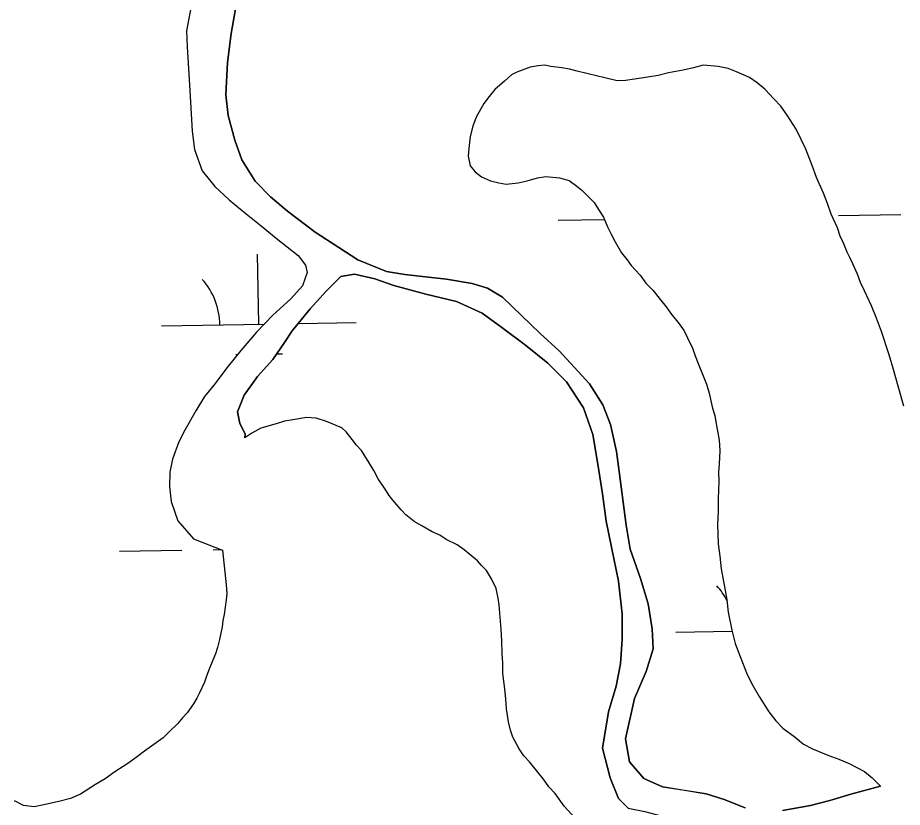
# Model space of a CAD drawing. Extents: x 3887375 to 3925618, y 296674 to 322633.
# Drawn here: x 3911362.3 to 3911816.5, y 302766.1 to 303171.7 of the extents above; entities that cross this region are included whole.
import ezdxf

# ---------------------------------------------------------------- set-up
doc = ezdxf.new("R2010")
doc.units = 0
doc.layers.add('V-TOPO-SHOR', color=7, linetype='Continuous')
doc.layers.add('V-WETL-SWMP', color=7, linetype='Continuous')

msp = doc.modelspace()

# ---------------------------------------------------------------- linework, layer by layer
at = {"layer": 'V-TOPO-SHOR'}
for points in [[(3911451.81, 303180.42), (3911449.03, 303164.95), (3911449.24, 303156.77), (3911450.38, 303139.89), (3911450.96, 303128.34), (3911451.91, 303113.42), (3911453.02, 303104), (3911456.97, 303093), (3911463.58, 303085.03), (3911470.9, 303078.13), (3911479.64, 303070.88), (3911487.3, 303064.87), (3911494.97, 303058.5), (3911506.39, 303049.48), (3911510.14, 303044.52), (3911510.87, 303040.79), (3911508.58, 303034.03), (3911502.57, 303027.25), (3911493.36, 303018.86), (3911484.87, 303010.11), (3911476.91, 303000.66), (3911470.37, 302992.64), (3911462.94, 302983.01), (3911458.17, 302977.12), (3911453.75, 302969.82), (3911448.11, 302959.84), (3911445.11, 302953.78), (3911441.77, 302944.88), (3911440.38, 302938.3), (3911440.23, 302930.83), (3911441.15, 302923.2), (3911444.57, 302913.26), (3911452.61, 302904.05), (3911467.48, 302898.22)], [(3911474.42, 303178.1), (3911471.99, 303163.52), (3911470.1, 303148.76), (3911469.1, 303132.05), (3911470.39, 303121.39), (3911473.82, 303108.79), (3911477.42, 303098.67), (3911484.22, 303087.68), (3911492.07, 303079.71), (3911500.81, 303072.29), (3911515.08, 303061.5), (3911527.19, 303053.73), (3911537, 303047.38), (3911551.6, 303041.39), (3911561, 303039.71)], [(3911811.93, 302991.01), (3911809.77, 302998.46), (3911805.8, 303010.53), (3911803.29, 303017.27), (3911800.77, 303023.66), (3911797.18, 303031.47), (3911795.03, 303035.73), (3911793.6, 303039.98), (3911791.08, 303045.3), (3911789.65, 303048.5), (3911788.22, 303051.34), (3911786.42, 303055.59), (3911784.63, 303059.5), (3911783.19, 303063.76), (3911779.96, 303070.85), (3911778.16, 303076.18), (3911776, 303081.5), (3911772.41, 303089.66), (3911770.26, 303095.7), (3911767.02, 303104.21), (3911764.51, 303109.18), (3911762, 303114.5), (3911757.35, 303121.59), (3911754.13, 303126.2), (3911750.56, 303130.09), (3911745.92, 303135.05), (3911742, 303138.23), (3911738.08, 303141.06), (3911731.31, 303143.88), (3911727.04, 303145.64), (3911722.05, 303146.68), (3911714.23, 303147.36), (3911709.26, 303145.92), (3911703.93, 303144.83), (3911696.47, 303143.38), (3911691.15, 303141.93), (3911685.82, 303141.2), (3911679.07, 303140.1), (3911674.45, 303139.37), (3911670.19, 303139.35), (3911663.78, 303140.75), (3911659.51, 303141.8), (3911655.24, 303142.85), (3911649.55, 303144.24), (3911645.63, 303145.29), (3911641.72, 303145.99), (3911636.03, 303146.68), (3911632.83, 303147.37), (3911629.63, 303147.01), (3911625.37, 303146.28), (3911618.62, 303143.76), (3911615.79, 303142.33), (3911612.25, 303139.11), (3911607.29, 303134.83), (3911604.46, 303131.26), (3911601.63, 303127.69), (3911597.75, 303120.57), (3911595.99, 303115.94), (3911594.59, 303110.6), (3911593.91, 303104.56), (3911593.57, 303100.64), (3911594.66, 303095.67), (3911597.16, 303092.48), (3911600.37, 303090.01), (3911605, 303087.89), (3911609.27, 303086.85), (3911613.18, 303086.15), (3911619.22, 303086.89), (3911623.83, 303087.97), (3911629.16, 303089.42), (3911633.42, 303090.15), (3911640.54, 303089.46), (3911645.52, 303088.06), (3911649.44, 303085.24), (3911651.94, 303083.11), (3911654.44, 303080.64), (3911658.36, 303076.74), (3911660.51, 303073.2), (3911663.02, 303069.3), (3911665.17, 303064.33), (3911666.96, 303060.43), (3911669.11, 303056.53), (3911672.33, 303050.85), (3911675.19, 303047.31), (3911677.34, 303044.47), (3911681.98, 303039.52), (3911684.84, 303035.26), (3911688.41, 303031.73), (3911692.34, 303026.77), (3911695.2, 303023.22), (3911697.7, 303019.68), (3911701.99, 303014.36), (3911704.49, 303010.82), (3911706.29, 303007.27), (3911708.8, 303001.95), (3911710.23, 302998.04), (3911711.67, 302994.14), (3911714.19, 302987.75), (3911715.98, 302983.5), (3911717.43, 302978.88), (3911718.88, 302971.78)], [(3911675.84, 302765.6), (3911670.84, 302770.56), (3911666.53, 302781.2), (3911662.56, 302796.47), (3911665.68, 302815.15), (3911669.53, 302828.32), (3911671.8, 302839.7), (3911672.63, 302852.32), (3911672.76, 302865.48), (3911670.73, 302882.18), (3911667.28, 302899.76), (3911664.38, 302913.07), (3911662.54, 302927.11), (3911660.17, 302942.38), (3911657.62, 302957.66), (3911652.76, 302971.32), (3911644.17, 302984.62), (3911634.54, 302994.17), (3911623.12, 303003.55), (3911610.82, 303012.56), (3911600.84, 303019.98), (3911587.66, 303025.97), (3911571.82, 303029.64), (3911555.46, 303034.19), (3911545.67, 303037.53), (3911535.17, 303039.97), (3911528.24, 303038.7), (3911520.63, 303031.2), (3911512.49, 303022.1), (3911503.3, 303010.86), (3911499.24, 303004.8), (3911493.23, 302996.07), (3911485.45, 302987.33), (3911478.55, 302977.88), (3911475.21, 302969.16), (3911476.3, 302963.29), (3911479.17, 302957.98), (3911479, 302955.84)], [(3911561, 303039.71), (3911571.67, 303038.52), (3911582.52, 303037.32), (3911595.68, 303035.24), (3911603.51, 303032.78), (3911611.17, 303028.19), (3911620.99, 303018.64), (3911630.62, 303009.43), (3911640.26, 303000.59), (3911655.97, 302983.59), (3911662.77, 302972.78), (3911666.72, 302962.66), (3911669.8, 302948.81), (3911671.09, 302938.51), (3911673.11, 302922.88), (3911674.76, 302910.98), (3911676.77, 302898.72), (3911682.16, 302883.64), (3911685.95, 302870.68), (3911688.13, 302857.71), (3911688.53, 302847.41), (3911685.02, 302835.84), (3911679.04, 302821.95), (3911674.33, 302801.32), (3911676.51, 302789.42), (3911683.83, 302780.91), (3911693.45, 302776.51), (3911703.59, 302774.96), (3911715.86, 302773.05), (3911725.12, 302770.07), (3911735.79, 302765.85)], [(3911817.34, 302972.19), (3911814.45, 302982.49), (3911811.93, 302991.01)], [(3911718.88, 302971.78), (3911720.32, 302967.16), (3911721.05, 302962.19), (3911722.5, 302954.73), (3911722.88, 302949.4), (3911722.56, 302942.29), (3911722.21, 302938.38), (3911722.24, 302933.4), (3911721.92, 302924.51), (3911721.95, 302918.11), (3911721.62, 302911.36), (3911722.01, 302901.41), (3911722.75, 302895.01), (3911723.49, 302888.62), (3911725.31, 302879.38), (3911726.4, 302872.63), (3911727.14, 302866.24), (3911728.96, 302857), (3911730.76, 302850.26), (3911733.28, 302843.51), (3911736.87, 302834.29), (3911739.74, 302828.61), (3911742.96, 302822.94), (3911747.97, 302815.14), (3911751.54, 302810.53), (3911755.11, 302806.64), (3911761.53, 302802.04), (3911765.81, 302798.51), (3911770.45, 302796.04), (3911778.28, 302792.87), (3911783.98, 302790.76), (3911789.32, 302788.65), (3911797.15, 302784.42), (3911801.08, 302781.24), (3911805.36, 302776.99)], [(3911538.75, 302949.34), (3911536.25, 302952.17), (3911534.1, 302955.01), (3911530.89, 302958.9), (3911528.75, 302961.03), (3911520.91, 302964.19), (3911515.57, 302965.95), (3911510.6, 302966.28), (3911503.49, 302965.19), (3911499.23, 302964.46), (3911494.97, 302963.02), (3911487.16, 302960.85), (3911482.55, 302958.35), (3911479, 302955.84)], [(3911648.31, 302760.69), (3911642.95, 302766.71), (3911638.31, 302773.09), (3911635.09, 302776.63), (3911632.23, 302780.53), (3911629.37, 302784.07), (3911625.09, 302789.39), (3911622.23, 302792.57), (3911619.73, 302796.12), (3911616.5, 302802.14), (3911615.42, 302805.7), (3911614.34, 302809.96), (3911613.24, 302816.71), (3911612.86, 302821.68), (3911612.49, 302827.01), (3911611.39, 302834.83), (3911611.37, 302840.16), (3911610.99, 302845.13), (3911610.96, 302851.53), (3911610.58, 302857.57), (3911609.83, 302865.75), (3911609.46, 302870.01), (3911609.09, 302873.56), (3911608.01, 302878.54), (3911605.5, 302883.5), (3911602.99, 302887.76), (3911600.49, 302890.23), (3911598.35, 302892.72), (3911594.43, 302895.9), (3911591.57, 302898.37), (3911588, 302900.85), (3911582.31, 302903.66), (3911579.1, 302905.79), (3911575.18, 302907.55), (3911569.84, 302910.72), (3911565.92, 302912.84), (3911561.64, 302916.38), (3911559.14, 302918.85), (3911554.85, 302923.81), (3911553.06, 302926.29), (3911550.92, 302929.48), (3911547.34, 302934.8), (3911545.19, 302939.06), (3911542.69, 302942.96), (3911538.75, 302949.34)], [(3911467.53, 302898.27), (3911467.51, 302898.21), (3911469, 302883.64)], [(3911469, 302883.64), (3911469.37, 302880.44), (3911469.74, 302875.83), (3911469.4, 302872.62), (3911468.36, 302865.16), (3911467.67, 302861.95), (3911467.32, 302858.75), (3911466.62, 302855.55), (3911465.93, 302852.35), (3911464.88, 302848.08), (3911463.83, 302844.87), (3911462.42, 302841.67), (3911460.66, 302837.04), (3911459.25, 302833.48), (3911458.2, 302830.28), (3911455.73, 302824.93), (3911454.32, 302822.08), (3911452.56, 302819.23), (3911449.38, 302814.6), (3911446.9, 302812.1), (3911444.43, 302808.89), (3911440.18, 302804.96), (3911436.99, 302801.75), (3911433.45, 302799.25), (3911427.42, 302794.96), (3911423.17, 302791.74), (3911418.92, 302788.52), (3911412.18, 302784.23), (3911407.22, 302780.65), (3911402.26, 302777.79), (3911394.46, 302772.78), (3911389.49, 302770.62), (3911384.16, 302769.18), (3911375.64, 302767.37), (3911370.67, 302766.28), (3911365.33, 302766.97), (3911360.7, 302769.44)], [(3911755, 302764.51), (3911769.38, 302767.05), (3911779.33, 302769.59), (3911790.15, 302772.83), (3911805.36, 302776.99)]]:
    msp.add_lwpolyline(points, dxfattribs=at)
at = {"layer": 'V-WETL-SWMP'}
for p, q in [((3911451.81, 303180.42), (3911449.03, 303164.95)), ((3911471.99, 303163.52), (3911474.42, 303178.1)), ((3911449.03, 303164.95), (3911449.24, 303156.77)), ((3911470.1, 303148.76), (3911471.99, 303163.52)), ((3911449.24, 303156.77), (3911450.38, 303139.89)), ((3911469.1, 303132.05), (3911470.1, 303148.76)), ((3911625.37, 303146.28), (3911618.62, 303143.76)), ((3911629.63, 303147.01), (3911625.37, 303146.28)), ((3911632.83, 303147.37), (3911629.63, 303147.01)), ((3911636.03, 303146.68), (3911632.83, 303147.37)), ((3911641.72, 303145.99), (3911636.03, 303146.68)), ((3911645.63, 303145.29), (3911641.72, 303145.99)), ((3911709.26, 303145.92), (3911703.93, 303144.83)), ((3911714.23, 303147.36), (3911709.26, 303145.92)), ((3911722.05, 303146.68), (3911714.23, 303147.36)), ((3911727.04, 303145.64), (3911722.05, 303146.68)), ((3911615.79, 303142.33), (3911612.25, 303139.11)), ((3911618.62, 303143.76), (3911615.79, 303142.33)), ((3911649.55, 303144.24), (3911645.63, 303145.29)), ((3911655.24, 303142.85), (3911649.55, 303144.24)), ((3911659.51, 303141.8), (3911655.24, 303142.85)), ((3911663.78, 303140.75), (3911659.51, 303141.8)), ((3911691.15, 303141.93), (3911685.82, 303141.2)), ((3911696.47, 303143.38), (3911691.15, 303141.93)), ((3911703.93, 303144.83), (3911696.47, 303143.38)), ((3911731.31, 303143.88), (3911727.04, 303145.64)), ((3911738.07, 303141.06), (3911731.31, 303143.88)), ((3911450.38, 303139.89), (3911450.96, 303128.34)), ((3911612.25, 303139.11), (3911607.29, 303134.83)), ((3911670.19, 303139.35), (3911663.78, 303140.75)), ((3911674.45, 303139.37), (3911670.19, 303139.35)), ((3911679.07, 303140.1), (3911674.45, 303139.37)), ((3911685.82, 303141.2), (3911679.07, 303140.1)), ((3911742, 303138.23), (3911738.07, 303141.06)), ((3911745.92, 303135.05), (3911742, 303138.23)), ((3911607.29, 303134.83), (3911604.46, 303131.26)), ((3911750.56, 303130.09), (3911745.92, 303135.05)), ((3911450.96, 303128.34), (3911451.91, 303113.42)), ((3911470.39, 303121.39), (3911469.1, 303132.05)), ((3911601.63, 303127.69), (3911597.75, 303120.57)), ((3911604.46, 303131.26), (3911601.63, 303127.69)), ((3911754.13, 303126.2), (3911750.56, 303130.09)), ((3911757.35, 303121.59), (3911754.13, 303126.2)), ((3911473.82, 303108.79), (3911470.39, 303121.39)), ((3911597.75, 303120.57), (3911595.99, 303115.94)), ((3911762, 303114.5), (3911757.35, 303121.59)), ((3911595.99, 303115.94), (3911594.59, 303110.6)), ((3911764.51, 303109.18), (3911762, 303114.5)), ((3911451.91, 303113.42), (3911453.02, 303104)), ((3911594.59, 303110.6), (3911593.91, 303104.55)), ((3911477.42, 303098.67), (3911473.82, 303108.79)), ((3911767.02, 303104.21), (3911764.51, 303109.18)), ((3911453.02, 303104), (3911456.97, 303093)), ((3911593.91, 303104.55), (3911593.57, 303100.64)), ((3911593.57, 303100.64), (3911594.66, 303095.67)), ((3911770.26, 303095.7), (3911767.02, 303104.21)), ((3911484.22, 303087.68), (3911477.42, 303098.67)), ((3911456.97, 303093), (3911463.58, 303085.03)), ((3911594.66, 303095.67), (3911597.16, 303092.48)), ((3911597.16, 303092.48), (3911600.37, 303090.01)), ((3911772.41, 303089.66), (3911770.26, 303095.7)), ((3911492.07, 303079.71), (3911484.22, 303087.68)), ((3911600.37, 303090.01), (3911605, 303087.89)), ((3911605, 303087.89), (3911609.27, 303086.85)), ((3911609.27, 303086.85), (3911613.18, 303086.15)), ((3911613.18, 303086.15), (3911619.22, 303086.89)), ((3911619.22, 303086.89), (3911623.83, 303087.97)), ((3911623.83, 303087.97), (3911629.16, 303089.42)), ((3911629.16, 303089.42), (3911633.42, 303090.15)), ((3911633.42, 303090.15), (3911640.54, 303089.46)), ((3911640.54, 303089.46), (3911645.52, 303088.06)), ((3911645.52, 303088.06), (3911649.44, 303085.24)), ((3911776, 303081.5), (3911772.41, 303089.66)), ((3911463.58, 303085.03), (3911470.9, 303078.13)), ((3911649.44, 303085.24), (3911651.94, 303083.11)), ((3911651.94, 303083.11), (3911654.44, 303080.64)), ((3911470.9, 303078.13), (3911479.64, 303070.88)), ((3911500.81, 303072.29), (3911492.07, 303079.71)), ((3911654.44, 303080.64), (3911658.36, 303076.74)), ((3911778.16, 303076.18), (3911776, 303081.5)), ((3911658.36, 303076.74), (3911660.51, 303073.2)), ((3911660.51, 303073.2), (3911663.02, 303069.3)), ((3911779.96, 303070.85), (3911778.16, 303076.18)), ((3911479.64, 303070.88), (3911487.3, 303064.87)), ((3911515.08, 303061.5), (3911500.81, 303072.29)), ((3911663.02, 303069.3), (3911665.17, 303064.33)), ((3911783.19, 303063.76), (3911779.96, 303070.85)), ((3911783.72, 303070.12), (3911815.72, 303070.67)), ((3911487.3, 303064.87), (3911494.97, 303058.5)), ((3911639.74, 303067.65), (3911663.55, 303068.05)), ((3911665.17, 303064.33), (3911666.96, 303060.43)), ((3911527.2, 303053.73), (3911515.08, 303061.5)), ((3911666.96, 303060.43), (3911669.11, 303056.53)), ((3911784.63, 303059.5), (3911783.19, 303063.76)), ((3911494.97, 303058.5), (3911506.39, 303049.48)), ((3911669.11, 303056.53), (3911672.33, 303050.85)), ((3911786.42, 303055.6), (3911784.63, 303059.5)), ((3911788.21, 303051.34), (3911786.42, 303055.6)), ((3911537, 303047.38), (3911527.2, 303053.73)), ((3911672.33, 303050.85), (3911675.19, 303047.31)), ((3911789.65, 303048.5), (3911788.21, 303051.34)), ((3911486.05, 303014.26), (3911485.43, 303050.25)), ((3911506.39, 303049.48), (3911510.14, 303044.52)), ((3911551.6, 303041.39), (3911537, 303047.38)), ((3911675.19, 303047.31), (3911677.34, 303044.47)), ((3911791.08, 303045.31), (3911789.65, 303048.5)), ((3911510.14, 303044.52), (3911510.87, 303040.79)), ((3911561, 303039.71), (3911551.6, 303041.39)), ((3911677.34, 303044.47), (3911681.98, 303039.52)), ((3911793.6, 303039.98), (3911791.08, 303045.31)), ((3911510.87, 303040.79), (3911508.58, 303034.03)), ((3911571.67, 303038.52), (3911561, 303039.71)), ((3911582.52, 303037.32), (3911571.67, 303038.52)), ((3911595.68, 303035.24), (3911582.52, 303037.32)), ((3911681.98, 303039.52), (3911684.84, 303035.26)), ((3911795.03, 303035.73), (3911793.6, 303039.98)), ((3911508.58, 303034.03), (3911502.57, 303027.25)), ((3911603.51, 303032.78), (3911595.68, 303035.24)), ((3911611.17, 303028.19), (3911603.51, 303032.78)), ((3911684.84, 303035.26), (3911688.41, 303031.72)), ((3911797.19, 303031.47), (3911795.03, 303035.73)), ((3911620.99, 303018.64), (3911611.17, 303028.19)), ((3911688.41, 303031.72), (3911692.34, 303026.76)), ((3911800.77, 303023.66), (3911797.19, 303031.47)), ((3911502.57, 303027.25), (3911493.36, 303018.86)), ((3911692.34, 303026.76), (3911695.2, 303023.22)), ((3911695.2, 303023.22), (3911697.7, 303019.68)), ((3911803.29, 303017.28), (3911800.77, 303023.66)), ((3911493.36, 303018.86), (3911484.87, 303010.11)), ((3911697.7, 303019.68), (3911701.99, 303014.36)), ((3911436.05, 303013.4), (3911488.94, 303014.31)), ((3911506.36, 303014.61), (3911536.04, 303015.12)), ((3911630.62, 303009.43), (3911620.99, 303018.64)), ((3911701.99, 303014.36), (3911704.49, 303010.82)), ((3911805.8, 303010.53), (3911803.29, 303017.28)), ((3911484.87, 303010.11), (3911476.91, 303000.66)), ((3911704.49, 303010.82), (3911706.29, 303007.27)), ((3911809.77, 302998.46), (3911805.8, 303010.53)), ((3911640.26, 303000.59), (3911630.62, 303009.43)), ((3911706.29, 303007.27), (3911708.8, 303001.95)), ((3911476.91, 303000.66), (3911470.37, 302992.64)), ((3911655.97, 302983.59), (3911640.26, 303000.59)), ((3911708.8, 303001.95), (3911710.23, 302998.05)), ((3911474.31, 302998.62), (3911475.26, 302998.64)), ((3911495.23, 302998.98), (3911498.31, 302999.04)), ((3911710.23, 302998.05), (3911711.67, 302994.14)), ((3911811.93, 302991.01), (3911809.77, 302998.46)), ((3911470.37, 302992.64), (3911462.94, 302983.01)), ((3911711.67, 302994.14), (3911714.19, 302987.75)), ((3911714.19, 302987.75), (3911715.98, 302983.5)), ((3911814.45, 302982.49), (3911811.93, 302991.01)), ((3911462.94, 302983.01), (3911458.17, 302977.12)), ((3911662.77, 302972.78), (3911655.97, 302983.59)), ((3911715.98, 302983.5), (3911717.43, 302978.88)), ((3911817.34, 302972.19), (3911814.45, 302982.49)), ((3911717.43, 302978.88), (3911718.88, 302971.78)), ((3911458.17, 302977.12), (3911453.75, 302969.82)), ((3911453.75, 302969.82), (3911448.11, 302959.84)), ((3911666.72, 302962.66), (3911662.77, 302972.78)), ((3911718.88, 302971.78), (3911720.32, 302967.16)), ((3911720.32, 302967.16), (3911721.05, 302962.19)), ((3911448.11, 302959.84), (3911445.11, 302953.78)), ((3911669.8, 302948.81), (3911666.72, 302962.66)), ((3911721.05, 302962.19), (3911722.5, 302954.73)), ((3911445.11, 302953.78), (3911441.77, 302944.88)), ((3911722.5, 302954.73), (3911722.88, 302949.4)), ((3911671.09, 302938.51), (3911669.8, 302948.81)), ((3911722.88, 302949.4), (3911722.56, 302942.29)), ((3911441.77, 302944.88), (3911440.38, 302938.3)), ((3911722.56, 302942.29), (3911722.22, 302938.38)), ((3911440.38, 302938.3), (3911440.23, 302930.84)), ((3911673.11, 302922.88), (3911671.09, 302938.51)), ((3911722.22, 302938.38), (3911722.24, 302933.4)), ((3911722.24, 302933.4), (3911721.92, 302924.51)), ((3911440.23, 302930.84), (3911441.15, 302923.2)), ((3911721.92, 302924.51), (3911721.95, 302918.11)), ((3911441.15, 302923.2), (3911444.57, 302913.26)), ((3911674.76, 302910.98), (3911673.11, 302922.88)), ((3911721.95, 302918.11), (3911721.62, 302911.36)), ((3911444.57, 302913.26), (3911452.61, 302904.05)), ((3911676.77, 302898.72), (3911674.76, 302910.98)), ((3911721.62, 302911.36), (3911722.02, 302901.41)), ((3911452.61, 302904.05), (3911467.48, 302898.22)), ((3911722.02, 302901.41), (3911722.75, 302895.01)), ((3911414.63, 302897.58), (3911446.63, 302898.13)), ((3911462.62, 302898.41), (3911466.82, 302898.48)), ((3911467.48, 302898.22), (3911467.51, 302898.21)), ((3911467.51, 302898.21), (3911469, 302883.64)), ((3911682.16, 302883.64), (3911676.77, 302898.72)), ((3911722.75, 302895.01), (3911723.49, 302888.62)), ((3911723.49, 302888.62), (3911725.31, 302879.38)), ((3911469, 302883.64), (3911469.37, 302880.44)), ((3911685.95, 302870.68), (3911682.16, 302883.64)), ((3911469.37, 302880.44), (3911469.74, 302875.82)), ((3911725.31, 302879.38), (3911726.4, 302872.63)), ((3911469.74, 302875.82), (3911469.4, 302872.62)), ((3911469.4, 302872.62), (3911468.36, 302865.15)), ((3911688.13, 302857.71), (3911685.95, 302870.68)), ((3911726.4, 302872.63), (3911727.14, 302866.24)), ((3911468.36, 302865.15), (3911467.67, 302861.95)), ((3911727.14, 302866.24), (3911728.96, 302857)), ((3911467.67, 302861.95), (3911467.32, 302858.75)), ((3911466.62, 302855.55), (3911465.93, 302852.35)), ((3911467.32, 302858.75), (3911466.62, 302855.55)), ((3911688.53, 302847.41), (3911688.13, 302857.71)), ((3911700.23, 302856.05), (3911729.08, 302856.54)), ((3911728.96, 302857), (3911730.76, 302850.26)), ((3911465.93, 302852.35), (3911464.88, 302848.08)), ((3911464.88, 302848.08), (3911463.83, 302844.87)), ((3911685.03, 302835.84), (3911688.53, 302847.41)), ((3911730.76, 302850.26), (3911733.28, 302843.51)), ((3911462.42, 302841.67), (3911460.66, 302837.04)), ((3911463.83, 302844.87), (3911462.42, 302841.67)), ((3911733.28, 302843.51), (3911736.87, 302834.29)), ((3911460.66, 302837.04), (3911459.25, 302833.48)), ((3911459.25, 302833.48), (3911458.2, 302830.28)), ((3911679.04, 302821.95), (3911685.03, 302835.84)), ((3911736.87, 302834.29), (3911739.74, 302828.61)), ((3911458.2, 302830.28), (3911455.73, 302824.93)), ((3911739.74, 302828.61), (3911742.96, 302822.94)), ((3911455.73, 302824.93), (3911454.32, 302822.08)), ((3911452.56, 302819.23), (3911449.38, 302814.6)), ((3911454.32, 302822.08), (3911452.56, 302819.23)), ((3911674.33, 302801.31), (3911679.04, 302821.95)), ((3911742.96, 302822.94), (3911747.97, 302815.14)), ((3911449.38, 302814.6), (3911446.9, 302812.1)), ((3911747.97, 302815.14), (3911751.54, 302810.53)), ((3911446.9, 302812.1), (3911444.43, 302808.89)), ((3911751.54, 302810.53), (3911755.12, 302806.64)), ((3911444.43, 302808.89), (3911440.18, 302804.96)), ((3911755.12, 302806.64), (3911761.53, 302802.04)), ((3911436.99, 302801.75), (3911433.45, 302799.25)), ((3911440.18, 302804.96), (3911436.99, 302801.75)), ((3911676.51, 302789.41), (3911674.33, 302801.31)), ((3911761.53, 302802.04), (3911765.81, 302798.51)), ((3911433.45, 302799.25), (3911427.42, 302794.96)), ((3911765.81, 302798.51), (3911770.45, 302796.04)), ((3911423.17, 302791.74), (3911418.92, 302788.52)), ((3911427.42, 302794.96), (3911423.17, 302791.74)), ((3911770.45, 302796.04), (3911778.28, 302792.87)), ((3911778.28, 302792.87), (3911783.98, 302790.76)), ((3911418.92, 302788.52), (3911412.18, 302784.23)), ((3911683.83, 302780.91), (3911676.51, 302789.41)), ((3911783.98, 302790.76), (3911789.32, 302788.65)), ((3911789.32, 302788.65), (3911797.15, 302784.42)), ((3911412.18, 302784.23), (3911407.22, 302780.65)), ((3911797.15, 302784.42), (3911801.08, 302781.23)), ((3911407.22, 302780.65), (3911402.26, 302777.79)), ((3911693.45, 302776.51), (3911683.83, 302780.91)), ((3911801.08, 302781.23), (3911805.36, 302776.99)), ((3911402.26, 302777.79), (3911394.46, 302772.78)), ((3911703.59, 302774.95), (3911693.45, 302776.51)), ((3911715.86, 302773.05), (3911703.59, 302774.95)), ((3911805.36, 302776.99), (3911790.15, 302772.83)), ((3911365.33, 302766.97), (3911360.7, 302769.44)), ((3911384.16, 302769.18), (3911375.64, 302767.37)), ((3911389.49, 302770.62), (3911384.16, 302769.18)), ((3911394.46, 302772.78), (3911389.49, 302770.62)), ((3911725.11, 302770.07), (3911715.86, 302773.05)), ((3911735.8, 302765.85), (3911725.11, 302770.07)), ((3911779.33, 302769.58), (3911769.38, 302767.05)), ((3911790.15, 302772.83), (3911779.33, 302769.58)), ((3911370.67, 302766.28), (3911365.33, 302766.97)), ((3911375.64, 302767.37), (3911370.67, 302766.28)), ((3911769.38, 302767.05), (3911755, 302764.51))]:
    msp.add_line(p, q, dxfattribs=at)
for points in [[(3911648.31, 302760.69), (3911642.95, 302766.71), (3911638.31, 302773.09), (3911635.09, 302776.63), (3911632.23, 302780.53), (3911629.37, 302784.07), (3911625.09, 302789.39), (3911622.23, 302792.57), (3911619.73, 302796.12), (3911616.5, 302802.15), (3911615.42, 302805.7), (3911614.34, 302809.96), (3911613.24, 302816.71), (3911612.87, 302821.68), (3911612.49, 302827.01), (3911611.39, 302834.83), (3911611.37, 302840.16), (3911610.99, 302845.13), (3911610.96, 302851.53), (3911610.58, 302857.57), (3911609.84, 302865.75), (3911609.46, 302870.01), (3911609.09, 302873.56), (3911608.01, 302878.54), (3911605.5, 302883.5), (3911602.99, 302887.76), (3911600.49, 302890.23), (3911598.35, 302892.71), (3911594.43, 302895.9), (3911591.57, 302898.37), (3911588.01, 302900.85), (3911582.31, 302903.67), (3911579.1, 302905.79), (3911575.18, 302907.55), (3911569.84, 302910.72), (3911565.92, 302912.84), (3911561.64, 302916.38), (3911559.14, 302918.85), (3911554.85, 302923.81), (3911553.06, 302926.29), (3911550.92, 302929.48), (3911547.34, 302934.8), (3911545.19, 302939.06), (3911542.69, 302942.96), (3911538.75, 302949.34), (3911536.25, 302952.17), (3911534.1, 302955.01), (3911530.89, 302958.9), (3911528.75, 302961.03), (3911520.91, 302964.19), (3911515.57, 302965.95), (3911510.6, 302966.28), (3911503.49, 302965.19), (3911499.23, 302964.46), (3911494.97, 302963.02), (3911487.16, 302960.85), (3911482.55, 302958.35), (3911479, 302955.84), (3911479.17, 302957.98), (3911476.3, 302963.3), (3911475.21, 302969.16), (3911478.55, 302977.88), (3911485.45, 302987.33), (3911493.23, 302996.07), (3911499.24, 303004.8), (3911503.3, 303010.86), (3911512.49, 303022.1), (3911520.63, 303031.2), (3911528.24, 303038.7), (3911535.17, 303039.97), (3911545.67, 303037.52), (3911555.46, 303034.19), (3911571.83, 303029.64), (3911587.66, 303025.97), (3911600.84, 303019.98), (3911610.82, 303012.56), (3911623.12, 303003.55), (3911634.54, 302994.17), (3911644.17, 302984.62), (3911652.76, 302971.32), (3911657.62, 302957.66), (3911660.17, 302942.38), (3911662.54, 302927.11), (3911664.38, 302913.07), (3911667.28, 302899.76), (3911670.73, 302882.17), (3911672.75, 302865.48), (3911672.63, 302852.32)], [(3911672.63, 302852.32), (3911671.8, 302839.7), (3911669.53, 302828.32), (3911665.68, 302815.15), (3911662.56, 302796.47), (3911666.53, 302781.2), (3911670.84, 302770.56), (3911675.84, 302765.6), (3911684.38, 302763.86), (3911692.03, 302761.94), (3911696.15, 302755.02), (3911694.76, 302746.84), (3911692.12, 302739.54), (3911691.08, 302733.67), (3911692.36, 302724.26), (3911694.18, 302715.56), (3911694.05, 302704.18), (3911692.85, 302692.09), (3911688.98, 302683.37), (3911682.6, 302679.61), (3911673.54, 302677.08), (3911665.02, 302676.16)]]:
    msp.add_lwpolyline(points, dxfattribs=at)
for centre, start in [((3911430.8, 303013.78), 0.2115), ((3911694.98, 302856.43), 26.81)]:
    msp.add_arc(centre, 35.25, start, 41.7552, dxfattribs=at)

doc.saveas('drawing.dxf')
